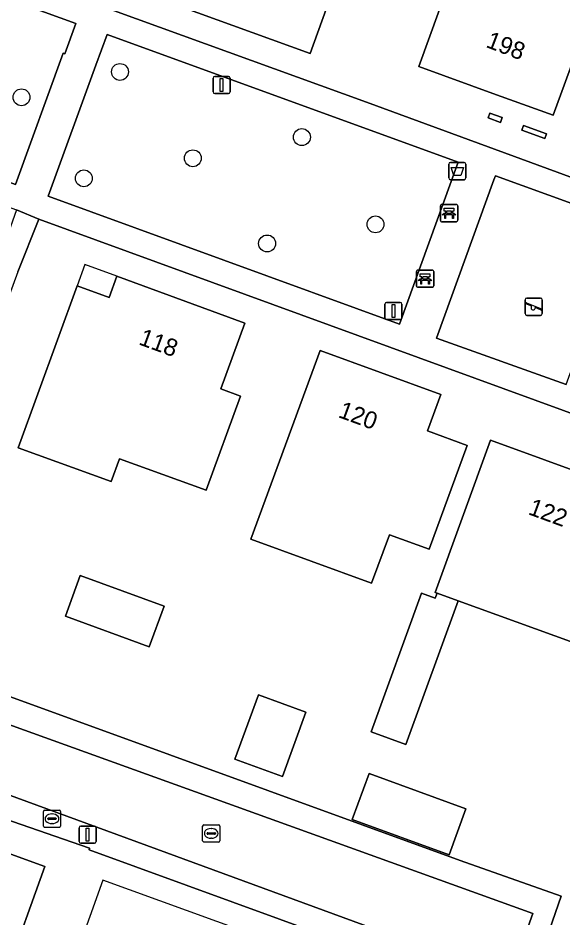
# Model space of a CAD drawing. Extents: x 155275 to 156265, y 382654 to 383635.
# Drawn here: x 155985.5 to 156017.2, y 382858.7 to 382910.9 of the extents above; entities that cross this region are included whole.
import ezdxf

# ---------------------------------------------------------------- set-up
doc = ezdxf.new("R2010")
doc.units = 0
for name, color, linetype in [('IMGEO_Afvalbak', 7, 'Continuous'), ('IMGEO_Bank', 7, 'Continuous'), ('IMGEO_Boom', 7, 'Continuous'), ('IMGEO_Brandkraan', 7, 'Continuous'), ('IMGEO_Erf', 7, 'Continuous'), ('IMGEO_Groenvoorziening', 7, 'Continuous'), ('IMGEO_Kolk', 7, 'Continuous'), ('IMGEO_Lichtmast', 7, 'Continuous'), ('IMGEO_Pand', 7, 'Continuous'), ('IMGEO_Pand_nummerreeks', 7, 'Continuous'), ('IMGEO_Pand_overbouw', 7, 'Continuous'), ('IMGEO_Rijbaan_lokaal_open', 7, 'Continuous'), ('IMGEO_Speelvoorziening', 7, 'Continuous'), ('IMGEO_Terreindeel_zand', 7, 'Continuous'), ('IMGEO_Voetpad_open', 7, 'Continuous')]:
    doc.layers.add(name, color=color, linetype=linetype)

msp = doc.modelspace()

# ---------------------------------------------------------------- linework, layer by layer
at = {"layer": 'IMGEO_Afvalbak'}
for p, q in [((156010.528, 382901.662), (156010.528, 382902.462)), ((156010.528, 382902.462), (156010.528, 382901.662)), ((156010.628, 382902.562), (156011.418, 382902.562)), ((156011.418, 382902.562), (156010.628, 382902.562)), ((156011.518, 382902.462), (156011.518, 382901.662)), ((156011.518, 382901.662), (156011.518, 382902.462)), ((156011.418, 382901.562), (156010.628, 382901.562)), ((156010.628, 382901.562), (156011.418, 382901.562))]:
    msp.add_line(p, q, dxfattribs=at)
msp.add_lwpolyline([(156010.671, 382902.276), (156011.375, 382902.276), (156011.226, 382901.806), (156010.82, 382901.806), (156010.671, 382902.276)], dxfattribs=at)
for centre, start, end in [((156010.628, 382902.462), 90, 180), ((156010.628, 382902.462), 90, 180), ((156011.418, 382902.462), 0, 90), ((156011.418, 382902.462), 360, 90), ((156010.628, 382901.662), 180, 270), ((156010.628, 382901.662), 180, 270), ((156011.418, 382901.662), 270, 0), ((156011.418, 382901.662), 270, 0)]:
    msp.add_arc(centre, 0.1, start, end, dxfattribs=at)
at = {"layer": 'IMGEO_Bank'}
for p, q in [((156010.122, 382900.12), (156010.963, 382900.12)), ((156010.963, 382900.12), (156010.122, 382900.12)), ((156010.047, 382899.195), (156010.047, 382900.036)), ((156010.047, 382900.036), (156010.047, 382899.195)), ((156010.356, 382899.626), (156010.356, 382899.732)), ((156010.4, 382899.732), (156010.4, 382899.626)), ((156010.688, 382899.738), (156010.406, 382899.738)), ((156010.406, 382899.62), (156010.688, 382899.62)), ((156010.694, 382899.626), (156010.694, 382899.732)), ((156010.738, 382899.732), (156010.738, 382899.626)), ((156011.047, 382900.045), (156011.047, 382899.204)), ((156011.047, 382899.204), (156011.047, 382900.045)), ((156010.972, 382899.12), (156010.131, 382899.12)), ((156010.131, 382899.12), (156010.972, 382899.12)), ((156010.744, 382899.518), (156010.351, 382899.518)), ((156008.655, 382895.389), (156008.655, 382896.23)), ((156008.655, 382896.23), (156008.655, 382895.389)), ((156008.73, 382896.314), (156009.571, 382896.314)), ((156009.571, 382896.314), (156008.73, 382896.314)), ((156008.964, 382895.82), (156008.964, 382895.926)), ((156009.008, 382895.926), (156009.008, 382895.82)), ((156009.296, 382895.932), (156009.014, 382895.932)), ((156009.302, 382895.82), (156009.302, 382895.926)), ((156009.346, 382895.926), (156009.346, 382895.82)), ((156009.655, 382896.239), (156009.655, 382895.398)), ((156009.655, 382895.398), (156009.655, 382896.239)), ((156009.352, 382895.712), (156008.959, 382895.712)), ((156009.014, 382895.814), (156009.296, 382895.814)), ((156009.58, 382895.314), (156008.739, 382895.314)), ((156008.739, 382895.314), (156009.58, 382895.314))]:
    msp.add_line(p, q, dxfattribs=at)
for points in [[(156010.294, 382899.518), (156010.152, 382899.518), (156010.264, 382899.62), (156010.35, 382899.62)], [(156010.35, 382899.738), (156010.264, 382899.738), (156010.264, 382899.899), (156010.827, 382899.899), (156010.827, 382899.738), (156010.744, 382899.738)], [(156010.744, 382899.62), (156010.827, 382899.62), (156010.939, 382899.518), (156010.8, 382899.518)], [(156010.344, 382899.511), (156010.344, 382899.304), (156010.301, 382899.304), (156010.301, 382899.511)], [(156010.794, 382899.511), (156010.794, 382899.304), (156010.75, 382899.304), (156010.75, 382899.511)], [(156008.958, 382895.932), (156008.872, 382895.932), (156008.872, 382896.093), (156009.435, 382896.093), (156009.435, 382895.932), (156009.352, 382895.932)], [(156008.902, 382895.712), (156008.76, 382895.712), (156008.872, 382895.814), (156008.958, 382895.814)], [(156008.952, 382895.705), (156008.952, 382895.498), (156008.909, 382895.498), (156008.909, 382895.705)], [(156009.352, 382895.814), (156009.435, 382895.814), (156009.547, 382895.712), (156009.408, 382895.712)], [(156009.402, 382895.705), (156009.402, 382895.498), (156009.358, 382895.498), (156009.358, 382895.705)]]:
    msp.add_lwpolyline(points, dxfattribs=at)
for centre, radius, start, end in [((156010.125, 382900.042), 0.0779, 92.4484, 184.2845), ((156010.125, 382900.042), 0.0779, 92.4484, 184.2845), ((156010.969, 382900.042), 0.0779, 2.4484, 94.2845), ((156010.969, 382900.042), 0.0779, 2.4484, 94.2845), ((156010.349, 382899.731), 0.00671, 2.8957, 87.1043), ((156010.349, 382899.627), 0.00671, 272.8957, 357.1043), ((156010.406, 382899.731), 0.00671, 92.8957, 177.1043), ((156010.406, 382899.627), 0.00671, 182.8957, 267.1043), ((156010.688, 382899.731), 0.00671, 2.8957, 87.1043), ((156010.688, 382899.627), 0.00671, 272.8957, 357.1043), ((156010.745, 382899.731), 0.00671, 92.8957, 177.1043), ((156010.745, 382899.627), 0.00671, 182.8957, 267.1043), ((156010.125, 382899.198), 0.0779, 182.4484, 274.2845), ((156010.125, 382899.198), 0.0779, 182.4484, 274.2845), ((156010.294, 382899.511), 0.00671, 2.8957, 87.1043), ((156010.351, 382899.511), 0.00671, 92.8957, 177.1043), ((156010.743, 382899.511), 0.00671, 2.8957, 87.1043), ((156010.8, 382899.511), 0.00671, 92.8957, 177.1043), ((156010.969, 382899.198), 0.0779, 272.4484, 4.2845), ((156010.969, 382899.198), 0.0779, 272.4484, 4.2845), ((156008.733, 382896.236), 0.0779, 92.4484, 184.2845), ((156008.733, 382896.236), 0.0779, 92.4484, 184.2845), ((156008.957, 382895.925), 0.00671, 2.8957, 87.1043), ((156009.014, 382895.925), 0.00671, 92.8957, 177.1043), ((156009.296, 382895.925), 0.00671, 2.8957, 87.1043), ((156009.353, 382895.925), 0.00671, 92.8957, 177.1043), ((156009.577, 382896.236), 0.0779, 2.4484, 94.2845), ((156009.577, 382896.236), 0.0779, 2.4484, 94.2845), ((156008.733, 382895.392), 0.0779, 182.4484, 274.2845), ((156008.733, 382895.392), 0.0779, 182.4484, 274.2845), ((156008.902, 382895.705), 0.00671, 2.8957, 87.1043), ((156008.959, 382895.705), 0.00671, 92.8957, 177.1043), ((156008.957, 382895.821), 0.00671, 272.8957, 357.1043), ((156009.014, 382895.821), 0.00671, 182.8957, 267.1043), ((156009.296, 382895.821), 0.00671, 272.8957, 357.1043), ((156009.353, 382895.821), 0.00671, 182.8957, 267.1043), ((156009.351, 382895.705), 0.00671, 2.8957, 87.1043), ((156009.408, 382895.705), 0.00671, 92.8957, 177.1043), ((156009.577, 382895.392), 0.0779, 272.4484, 4.2845), ((156009.577, 382895.392), 0.0779, 272.4484, 4.2845)]:
    msp.add_arc(centre, radius, start, end, dxfattribs=at)
at = {"layer": 'IMGEO_Boom'}
for centre in [(155991.447, 382907.815), (155985.731, 382906.343), (156002.006, 382904.034), (155995.678, 382902.804), (155989.348, 382901.64), (156006.275, 382898.969), (155999.985, 382897.862)]:
    msp.add_circle(centre, 0.489, dxfattribs=at)
at = {"layer": 'IMGEO_Brandkraan'}
for p, q in [((155987.002, 382864.048), (155987.002, 382864.9)), ((155987.077, 382864.974), (155987.929, 382864.974)), ((155987.49, 382864.754), (155987.515, 382864.754)), ((155988.003, 382864.9), (155988.003, 382864.048)), ((155987.261, 382864.468), (155987.261, 382864.48)), ((155987.699, 382864.431), (155987.301, 382864.431)), ((155987.304, 382864.517), (155987.702, 382864.517)), ((155987.513, 382864.194), (155987.488, 382864.194)), ((155987.745, 382864.48), (155987.745, 382864.468)), ((155987.929, 382863.974), (155987.077, 382863.974))]:
    msp.add_line(p, q, dxfattribs=at)
for points in [[(155987.002, 382864.048), (155987.002, 382864.9)], [(155987.077, 382864.974), (155987.929, 382864.974)], [(155988.003, 382864.9), (155988.003, 382864.048)], [(155987.929, 382863.974), (155987.077, 382863.974)]]:
    msp.add_lwpolyline(points, dxfattribs=at)
for centre, radius, start, end in [((155987.079, 382864.898), 0.0765, 91.552, 178.448), ((155987.079, 382864.898), 0.0765, 91.552, 178.448), ((155987.927, 382864.898), 0.0765, 1.552, 88.448), ((155987.927, 382864.898), 0.0765, 1.552, 88.448), ((155987.079, 382864.05), 0.0765, 181.552, 268.448), ((155987.079, 382864.05), 0.0765, 181.552, 268.448), ((155987.301, 382864.477), 0.0403, 85.8775, 175.7526), ((155987.298, 382864.467), 0.0366, 178.938, 274.7102), ((155987.702, 382864.474), 0.043, 264.8664, 352.4533), ((155987.706, 382864.479), 0.0386, 1.7309, 96.639), ((155987.927, 382864.05), 0.0765, 271.552, 358.448), ((155987.927, 382864.05), 0.0765, 271.552, 358.448)]:
    msp.add_arc(centre, radius, start, end, dxfattribs=at)
for centre, major_axis, ratio, start_param, end_param in [((155987.489, 382864.474), (-0.387, 0.002), 0.722429, 4.712389, 7.853982), ((155987.514, 382864.474), (-0.39, 0.002), 0.717154, 1.570796, 4.712389)]:
    msp.add_ellipse(centre, major_axis=major_axis, ratio=ratio, start_param=start_param, end_param=end_param, dxfattribs=at)
at = {"layer": 'IMGEO_Erf'}
for points in [[(156045.075, 382959.998), (156041.929, 382961.201), (156013.02, 382971.678), (156002.893, 382944.069), (156002.495, 382942.881), (156019.157, 382936.752), (156019.126, 382936.628), (156034.624, 382930.96), (156034.689, 382931.086), (156052.26, 382924.735), (156049.961, 382918.346), (156000.148, 382936.433), (155991.066, 382911.384), (156005.755, 382906.062), (156030.725, 382896.891), (156056.081, 382887.309), (156064.322, 382900.379)], [(156049.271, 382876.469), (155986.733, 382899.275), (155985.513, 382896.209), (155977.474, 382874.314), (156011.194, 382862.059), (156017.047, 382859.976), (156014.804, 382853.502), (156014.672, 382853.55), (155989.659, 382862.664), (155989.671, 382862.757), (155975.249, 382867.763), (155964.586, 382839.123)]]:
    msp.add_lwpolyline(points, dxfattribs=at)
for points in [[(156001.575, 382920.914), (156006.205, 382919.194), (156002.476, 382908.888), (155992.594, 382912.482), (155999.171, 382930.5), (156004.338, 382928.616)], [(156016.594, 382905.302), (156013.305, 382906.495), (156008.788, 382908.133), (156011.118, 382914.558), (156014.689, 382913.26), (156016.185, 382917.415), (156013.186, 382918.501), (156016.924, 382928.822), (156020.451, 382927.532), (156024.191, 382926.163), (156019.714, 382913.858), (156018.849, 382914.172), (156018.073, 382912.063), (156018.947, 382911.744)], [(156013.635, 382905.164), (156013.532, 382904.882), (156012.814, 382905.144), (156012.917, 382905.425)], [(156016.109, 382903.947), (156014.768, 382904.427), (156014.87, 382904.709), (156016.21, 382904.229)], [(155996.458, 382883.54), (155991.419, 382885.37), (155990.931, 382884.036), (155985.546, 382885.999), (155988.959, 382895.398), (155990.817, 382894.723), (155991.267, 382895.953), (155998.7, 382893.234), (155997.305, 382889.421), (155998.442, 382889.005)], [(155999.05, 382880.707), (156003.063, 382891.653), (156010.066, 382889.086), (156009.296, 382886.986), (156011.602, 382886.141), (156009.39, 382880.109), (156007.085, 382880.954), (156006.053, 382878.14)], [(156018.937, 382874.268), (156011.075, 382877.127), (156008.041, 382868.784), (156006.026, 382869.517), (156008.951, 382877.562), (156009.749, 382877.272), (156009.857, 382877.57), (156009.742, 382877.612), (156012.953, 382886.451), (156022.145, 382883.089)], [(155993.15, 382874.45), (155988.29, 382876.225), (155989.139, 382878.588), (155994.012, 382876.808)], [(156000.878, 382866.926), (155998.117, 382867.931), (155999.478, 382871.672), (156002.239, 382870.667)], [(156010.548, 382862.375), (156004.925, 382864.425), (156005.9, 382867.099), (156011.523, 382865.048)], [(155982.537, 382849.087), (155981.766, 382849.369), (155981.017, 382847.321), (155978.087, 382848.392), (155977.918, 382848.454), (155976.905, 382845.683), (155971.664, 382847.599), (155972.701, 382850.436), (155972.532, 382850.498), (155974.831, 382856.791), (155975.721, 382856.471), (155976.476, 382858.552), (155975.584, 382858.88), (155975.919, 382859.792), (155978.396, 382858.899), (155979.92, 382863.141), (155980.304, 382864.165), (155987.091, 382861.696)]]:
    msp.add_lwpolyline(points, close=True, dxfattribs=at)
at = {"layer": 'IMGEO_Groenvoorziening'}
for points in [[(155988.159, 382908.904), (155988.243, 382908.873), (155988.891, 382910.63), (155984.547, 382912.217), (155984.29, 382911.513), (155981.138, 382902.838), (155985.388, 382901.29)], [(155987.272, 382900.604), (156007.66, 382893.178), (156011.067, 382902.579), (155990.706, 382909.982), (155990.043, 382908.212)]]:
    msp.add_lwpolyline(points, close=True, dxfattribs=at)
at = {"layer": 'IMGEO_Kolk'}
for p, q in [((155996.244, 382863.195), (155996.244, 382864.047)), ((155996.319, 382864.121), (155997.171, 382864.121)), ((155997.245, 382864.047), (155997.245, 382863.195)), ((155996.503, 382863.615), (155996.503, 382863.627)), ((155996.941, 382863.578), (155996.543, 382863.578)), ((155996.546, 382863.664), (155996.944, 382863.664)), ((155996.732, 382863.901), (155996.757, 382863.901)), ((155996.987, 382863.627), (155996.987, 382863.615)), ((155997.171, 382863.121), (155996.319, 382863.121)), ((155996.755, 382863.341), (155996.73, 382863.341))]:
    msp.add_line(p, q, dxfattribs=at)
for points in [[(155996.244, 382863.195), (155996.244, 382864.047)], [(155996.319, 382864.121), (155997.171, 382864.121)], [(155997.245, 382864.047), (155997.245, 382863.195)], [(155997.171, 382863.121), (155996.319, 382863.121)]]:
    msp.add_lwpolyline(points, dxfattribs=at)
for centre, radius, start, end in [((155996.321, 382864.045), 0.0765, 91.552, 178.448), ((155996.321, 382864.045), 0.0765, 91.552, 178.448), ((155997.169, 382864.045), 0.0765, 1.552, 88.448), ((155997.169, 382864.045), 0.0765, 1.552, 88.448), ((155996.543, 382863.624), 0.0403, 85.8775, 175.7526), ((155996.54, 382863.614), 0.0366, 178.938, 274.7102), ((155996.944, 382863.621), 0.043, 264.8664, 352.4533), ((155996.948, 382863.626), 0.0386, 1.7309, 96.639), ((155996.321, 382863.197), 0.0765, 181.552, 268.448), ((155996.321, 382863.197), 0.0765, 181.552, 268.448), ((155997.169, 382863.197), 0.0765, 271.552, 358.448), ((155997.169, 382863.197), 0.0765, 271.552, 358.448)]:
    msp.add_arc(centre, radius, start, end, dxfattribs=at)
for centre, major_axis, ratio, start_param, end_param in [((155996.731, 382863.621), (-0.387, 0.002), 0.722429, 4.712389, 7.853982), ((155996.756, 382863.621), (-0.39, 0.002), 0.717154, 1.570796, 4.712389)]:
    msp.add_ellipse(centre, major_axis=major_axis, ratio=ratio, start_param=start_param, end_param=end_param, dxfattribs=at)
at = {"layer": 'IMGEO_Lichtmast'}
for p, q in [((155996.85, 382906.658), (155996.85, 382907.458)), ((155996.85, 382907.458), (155996.85, 382906.658)), ((155996.95, 382907.558), (155997.74, 382907.558)), ((155997.74, 382907.558), (155996.95, 382907.558)), ((155997.84, 382907.458), (155997.84, 382906.658)), ((155997.84, 382906.658), (155997.84, 382907.458)), ((155997.74, 382906.558), (155996.95, 382906.558)), ((155996.95, 382906.558), (155997.74, 382906.558)), ((156006.822, 382893.538), (156006.822, 382894.338)), ((156006.822, 382894.338), (156006.822, 382893.538)), ((156006.922, 382894.438), (156007.712, 382894.438)), ((156007.712, 382894.438), (156006.922, 382894.438)), ((156007.812, 382894.338), (156007.812, 382893.538)), ((156007.812, 382893.538), (156007.812, 382894.338)), ((156007.712, 382893.438), (156006.922, 382893.438)), ((156006.922, 382893.438), (156007.712, 382893.438)), ((155989.171, 382864.048), (155989.961, 382864.048)), ((155989.961, 382864.048), (155989.171, 382864.048)), ((155989.071, 382863.148), (155989.071, 382863.948)), ((155989.071, 382863.948), (155989.071, 382863.148)), ((155990.061, 382863.948), (155990.061, 382863.148)), ((155990.061, 382863.148), (155990.061, 382863.948)), ((155989.961, 382863.048), (155989.171, 382863.048)), ((155989.171, 382863.048), (155989.961, 382863.048))]:
    msp.add_line(p, q, dxfattribs=at)
for points in [[(155997.27, 382907.433), (155997.42, 382907.433), (155997.42, 382906.683), (155997.27, 382906.683), (155997.27, 382907.433)], [(156007.242, 382894.313), (156007.392, 382894.313), (156007.392, 382893.563), (156007.242, 382893.563), (156007.242, 382894.313)], [(155989.491, 382863.923), (155989.641, 382863.923), (155989.641, 382863.173), (155989.491, 382863.173), (155989.491, 382863.923)]]:
    msp.add_lwpolyline(points, dxfattribs=at)
for centre, start, end in [((155996.95, 382907.458), 90, 180), ((155996.95, 382907.458), 90, 180), ((155997.74, 382907.458), 0, 90), ((155997.74, 382907.458), 360, 90), ((155996.95, 382906.658), 180, 270), ((155996.95, 382906.658), 180, 270), ((155997.74, 382906.658), 270, 0), ((155997.74, 382906.658), 270, 0), ((156006.922, 382894.338), 90, 180), ((156006.922, 382894.338), 90, 180), ((156007.712, 382894.338), 0, 90), ((156007.712, 382894.338), 360, 90), ((156006.922, 382893.538), 180, 270), ((156006.922, 382893.538), 180, 270), ((156007.712, 382893.538), 270, 0), ((156007.712, 382893.538), 270, 0), ((155989.171, 382863.948), 90, 180), ((155989.171, 382863.948), 90, 180), ((155989.961, 382863.948), 0, 90), ((155989.961, 382863.948), 360, 90), ((155989.171, 382863.148), 180, 270), ((155989.171, 382863.148), 180, 270), ((155989.961, 382863.148), 270, 0), ((155989.961, 382863.148), 270, 0)]:
    msp.add_arc(centre, 0.1, start, end, dxfattribs=at)
at = {"layer": 'IMGEO_Pand'}
for points in [[(156001.575, 382920.914), (156004.338, 382928.616), (155999.171, 382930.5), (155992.594, 382912.482), (156002.476, 382908.888), (156006.205, 382919.194)], [(156024.191, 382926.163), (156020.451, 382927.532), (156016.924, 382928.822), (156013.186, 382918.501), (156016.185, 382917.415), (156014.689, 382913.26), (156011.118, 382914.558), (156008.788, 382908.133), (156013.305, 382906.495), (156016.594, 382905.302), (156018.947, 382911.744), (156018.073, 382912.063), (156018.849, 382914.172), (156019.714, 382913.858)], [(156012.917, 382905.425), (156012.814, 382905.144), (156013.532, 382904.882), (156013.635, 382905.164)], [(156014.768, 382904.427), (156016.109, 382903.947), (156016.21, 382904.229), (156014.87, 382904.709)], [(155988.959, 382895.398), (155985.546, 382885.999), (155990.931, 382884.036), (155991.419, 382885.37), (155996.458, 382883.54), (155998.442, 382889.005), (155997.305, 382889.421), (155998.7, 382893.234), (155991.267, 382895.953), (155990.817, 382894.723)], [(156009.296, 382886.986), (156010.066, 382889.086), (156003.063, 382891.653), (155999.05, 382880.707), (156006.053, 382878.14), (156007.085, 382880.954), (156009.39, 382880.109), (156011.602, 382886.141)], [(156022.145, 382883.089), (156012.953, 382886.451), (156009.742, 382877.612), (156009.857, 382877.57), (156011.075, 382877.127), (156018.937, 382874.268)], [(155989.139, 382878.588), (155988.29, 382876.225), (155993.15, 382874.45), (155994.012, 382876.808)], [(156011.075, 382877.127), (156009.857, 382877.57), (156009.749, 382877.272), (156008.951, 382877.562), (156006.026, 382869.517), (156008.041, 382868.784)], [(156000.878, 382866.926), (156002.239, 382870.667), (155999.478, 382871.672), (155998.117, 382867.931)], [(156010.548, 382862.375), (156011.523, 382865.048), (156005.9, 382867.099), (156004.925, 382864.425)], [(155987.091, 382861.696), (155980.304, 382864.165), (155979.92, 382863.141), (155978.396, 382858.899), (155975.919, 382859.792), (155975.584, 382858.88), (155976.476, 382858.552), (155975.721, 382856.471), (155974.831, 382856.791), (155972.532, 382850.498), (155972.701, 382850.436), (155971.664, 382847.599), (155976.905, 382845.683), (155977.918, 382848.454), (155978.087, 382848.392), (155981.017, 382847.321), (155981.766, 382849.369), (155982.537, 382849.087)]]:
    msp.add_lwpolyline(points, close=True, dxfattribs=at)
at = {"layer": 'IMGEO_Pand_overbouw'}
for points in [[(155988.959, 382895.398), (155990.817, 382894.723), (155991.267, 382895.953), (155989.408, 382896.636)], [(155991.289, 382850.788), (155991.492, 382851.211), (155990.834, 382851.45), (155992.214, 382855.247), (155992.872, 382855.008), (155993.648, 382857.141), (155998.624, 382855.333), (155997.825, 382853.14), (156000.542, 382852.199), (155999.176, 382848.417), (155996.474, 382849.441), (155996.3, 382848.94), (156002.056, 382846.847), (156005.24, 382855.549), (155990.455, 382860.912), (155987.335, 382852.205)]]:
    msp.add_lwpolyline(points, close=True, dxfattribs=at)
at = {"layer": 'IMGEO_Rijbaan_lokaal_open'}
msp.add_lwpolyline([(155976.929, 382872.845), (155974.767, 382873.624), (155973.477, 382870.067), (155975.784, 382869.222), (156014.059, 382855.205), (156015.411, 382858.977)], close=True, dxfattribs=at)
at = {"layer": 'IMGEO_Speelvoorziening'}
for p, q in [((156014.962, 382893.786), (156014.962, 382894.586)), ((156014.962, 382894.586), (156014.962, 382893.786)), ((156015.345, 382894.214), (156015.006, 382894.351)), ((156015.031, 382894.411), (156015.907, 382894.058)), ((156015.062, 382894.686), (156015.852, 382894.686)), ((156015.852, 382894.686), (156015.062, 382894.686)), ((156015.952, 382894.586), (156015.952, 382893.786)), ((156015.952, 382893.786), (156015.952, 382894.586)), ((156015.883, 382893.998), (156015.543, 382894.135)), ((156015.852, 382893.686), (156015.062, 382893.686)), ((156015.062, 382893.686), (156015.852, 382893.686))]:
    msp.add_line(p, q, dxfattribs=at)
for centre, radius, start, end in [((156015.062, 382894.586), 0.1, 90, 180), ((156015.062, 382894.586), 0.1, 90, 180), ((156015.019, 382894.381), 0.0327, 68.078, 248.078), ((156015.852, 382894.586), 0.1, 0, 90), ((156015.852, 382894.586), 0.1, 360, 90), ((156015.062, 382893.786), 0.1, 180, 270), ((156015.062, 382893.786), 0.1, 180, 270), ((156015.424, 382894.124), 0.12, 130.9928, 5.1632), ((156015.852, 382893.786), 0.1, 270, 0), ((156015.852, 382893.786), 0.1, 270, 0), ((156015.895, 382894.028), 0.0327, 248.078, 68.078)]:
    msp.add_arc(centre, radius, start, end, dxfattribs=at)
at = {"layer": 'IMGEO_Terreindeel_zand'}
msp.add_lwpolyline([(156009.825, 382892.366), (156017.337, 382889.666), (156020.768, 382899.059), (156013.237, 382901.777), (156013.15, 382901.55)], close=True, dxfattribs=at)
at = {"layer": 'IMGEO_Voetpad_open'}
for points in [[(156030.725, 382896.891), (156005.755, 382906.062), (155991.066, 382911.384), (155989.862, 382911.82), (155986.101, 382913.183), (155985.791, 382913.295), (155985.039, 382913.569), (155984.547, 382912.217), (155988.891, 382910.63), (155988.243, 382908.873), (155988.159, 382908.904), (155985.388, 382901.29), (155981.138, 382902.838), (155980.662, 382901.529), (155981.414, 382901.263), (155981.631, 382901.186), (155985.435, 382899.805), (155986.733, 382899.275), (156049.271, 382876.469)], [(156017.337, 382889.666), (156009.825, 382892.366), (156013.15, 382901.55), (156013.237, 382901.777), (156020.768, 382899.059)], [(155985.513, 382896.209), (155986.733, 382899.275), (155985.435, 382899.805), (155984.256, 382896.523), (155982.505, 382891.726), (155981.293, 382888.444), (155978.68, 382881.361), (155977.473, 382878.089), (155976.958, 382876.636), (155976.275, 382874.707), (155975.121, 382875.129)]]:
    msp.add_lwpolyline(points, dxfattribs=at)
for points in [[(156007.66, 382893.178), (155987.272, 382900.604), (155990.043, 382908.212), (155990.706, 382909.982), (156011.067, 382902.579)], [(155975.784, 382869.222), (155975.249, 382867.763), (155989.671, 382862.757), (155989.659, 382862.664), (156014.672, 382853.55), (156014.804, 382853.502), (156017.047, 382859.976), (156011.194, 382862.059), (155977.474, 382874.314), (155976.929, 382872.845), (156015.411, 382858.977), (156014.059, 382855.205)]]:
    msp.add_lwpolyline(points, close=True, dxfattribs=at)

# ---------------------------------------------------------------- texts
at = {"layer": 'IMGEO_Pand_nummerreeks'}
for s, rotation, p in [('198', 339.2246, (156012.631, 382909.272)), ('118', 339.9074, (155992.481, 382892.016)), ('120', 339.8663, (156004.06, 382887.794)), ('122', 339.8548, (156015.083, 382882.16))]:
    msp.add_text(s, height=1, rotation=rotation, dxfattribs=at).set_placement(p)

doc.saveas('drawing.dxf')
